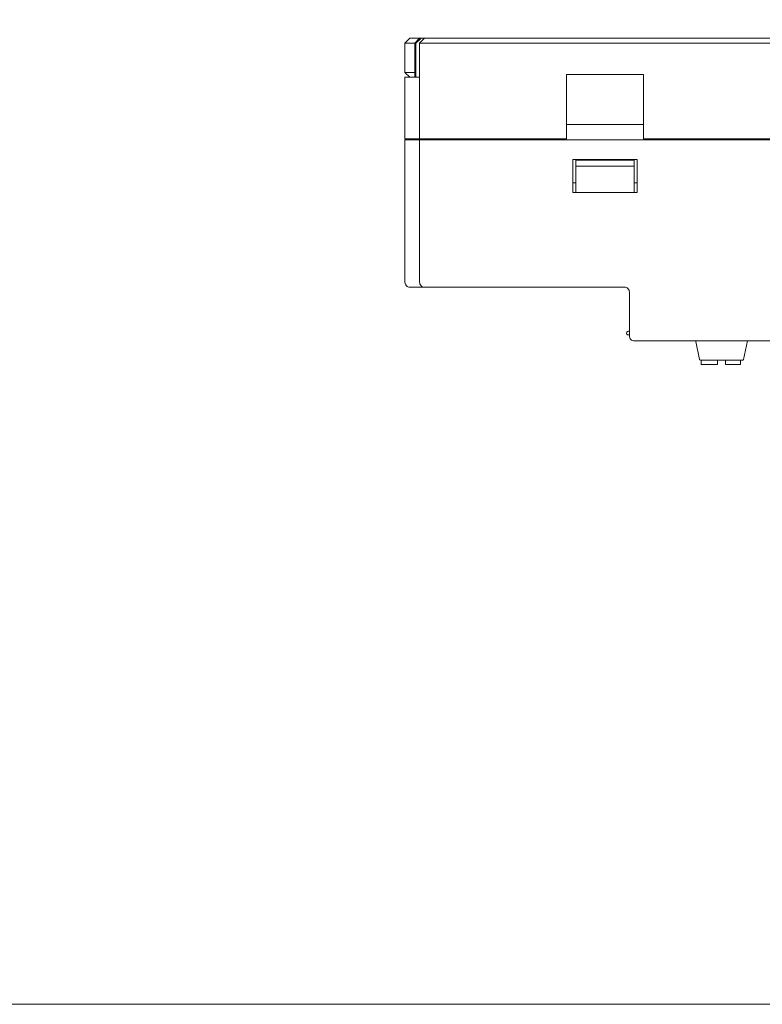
# Model space of a CAD drawing. Header units: millimetres. Extents: x -1114 to 1396, y -630 to 631.
# Tile 415 of 656: x 292 to 368, y -630 to -529. Entities that reach past the tile are written whole.
import ezdxf

# ---------------------------------------------------------------- set-up
doc = ezdxf.new("R2010")
doc.units = ezdxf.units.MM
doc.header["$MEASUREMENT"] = 0

msp = doc.modelspace()

# ---------------------------------------------------------------- linework, layer by layer
at = {"lineweight": 18}
for points, knots in [([(1038.9843, -629.7647), (1038.9843, -629.7647), (-1111.4882, -629.7647), (-1111.4882, -629.7647), (-1111.4882, -629.7647), (-1111.4882, -629.7647), (-1111.4882, 630.7883), (-1111.4882, 630.7883), (-1111.4882, 630.7883), (-1111.4882, 630.7883), (1038.9843, 630.7883), (1038.9843, 630.7883)], [0, 0, 0, 0, 0.33333333, 0.33333333, 0.33333333, 0.33333333, 0.66666667, 0.66666667, 0.66666667, 0.66666667, 1, 1, 1, 1]), ([(332.9869, -530.7924), (332.9388, -530.8326), (332.8912, -530.8733), (332.8439, -530.9144), (332.8439, -530.9144), (332.7967, -530.9555), (332.7498, -530.997), (332.7032, -531.0388), (332.7032, -531.0388), (332.6099, -531.1224), (332.5176, -531.2071), (332.4258, -531.2924)], [0, 0, 0, 0, 0.33333333, 0.33333333, 0.33333333, 0.33333333, 0.66666667, 0.66666667, 0.66666667, 0.66666667, 1, 1, 1, 1]), ([(331.3203, -555.7924), (331.3203, -555.9233), (331.3742, -556.0534), (331.4667, -556.146), (331.4667, -556.146), (331.5593, -556.2386), (331.6894, -556.2924), (331.8203, -556.2924)], [0, 0, 0, 0, 0.5, 0.5, 0.5, 0.5, 1, 1, 1, 1]), ([(332.8203, -555.7924), (332.8203, -555.9251), (332.8729, -556.0522), (332.9667, -556.146), (332.9667, -556.146), (333.0605, -556.2398), (333.1877, -556.2924), (333.3203, -556.2924)], [0, 0, 0, 0, 0.5, 0.5, 0.5, 0.5, 1, 1, 1, 1]), ([(354.3203, -556.7924), (354.3203, -556.6598), (354.2676, -556.5327), (354.1738, -556.4389), (354.1738, -556.4389), (354.0801, -556.3451), (353.9529, -556.2924), (353.8203, -556.2924)], [0, 0, 0, 0, 0.5, 0.5, 0.5, 0.5, 1, 1, 1, 1]), ([(354.3203, -556.7924), (354.3203, -556.6598), (354.2676, -556.5327), (354.1738, -556.4389), (354.1738, -556.4389), (354.0801, -556.3451), (353.9529, -556.2924), (353.8203, -556.2924)], [0, 0, 0, 0, 0.5, 0.5, 0.5, 0.5, 1, 1, 1, 1]), ([(354.2203, -560.7924), (354.1488, -560.7924), (354.0828, -560.8306), (354.0471, -560.8924), (354.0471, -560.8924), (354.0113, -560.9543), (354.0113, -561.0306), (354.0471, -561.0924), (354.0471, -561.0924), (354.0828, -561.1543), (354.1488, -561.1924), (354.2203, -561.1924)], [0, 0, 0, 0, 0.33333333, 0.33333333, 0.33333333, 0.33333333, 0.66666667, 0.66666667, 0.66666667, 0.66666667, 1, 1, 1, 1]), ([(354.3203, -561.2924), (354.3203, -561.4251), (354.3729, -561.5522), (354.4667, -561.646), (354.4667, -561.646), (354.5605, -561.7398), (354.6877, -561.7924), (354.8203, -561.7924)], [0, 0, 0, 0, 0.5, 0.5, 0.5, 0.5, 1, 1, 1, 1])]:
    msp.add_open_spline(points, degree=3, knots=knots, dxfattribs=at)
for points in [[(331.8203, -530.7924), (331.8203, -530.7924), (331.3203, -531.2924), (331.3203, -531.2924)], [(331.3203, -531.2924), (331.3203, -531.2924), (332.3203, -531.2924), (332.3203, -531.2924)], [(331.3203, -534.2924), (331.3203, -534.2924), (331.3203, -531.2924), (331.3203, -531.2924)], [(331.8203, -530.7924), (331.8203, -530.7924), (332.8203, -530.7924), (332.8203, -530.7924)], [(332.8203, -530.7924), (332.8203, -530.7924), (332.3203, -531.2924), (332.3203, -531.2924)], [(332.3203, -534.7924), (332.3203, -534.7924), (332.3203, -531.2924), (332.3203, -531.2924)], [(332.3203, -531.2924), (332.3203, -531.2924), (332.4258, -531.2924), (332.4258, -531.2924)], [(332.4258, -534.7924), (332.4258, -534.7924), (332.4258, -531.2924), (332.4258, -531.2924)], [(332.8203, -531.2924), (332.8203, -531.2924), (333.3203, -530.7924), (333.3203, -530.7924)], [(332.8203, -530.7924), (332.8203, -530.7924), (332.9869, -530.7924), (332.9869, -530.7924)], [(333.3203, -530.7924), (333.3203, -530.7924), (332.8203, -531.2924), (332.8203, -531.2924)], [(332.8203, -541.0978), (332.8203, -541.0978), (332.8203, -531.2924), (332.8203, -531.2924)], [(336.8203, -531.2924), (336.8203, -531.2924), (332.8203, -531.2924), (332.8203, -531.2924)], [(332.9869, -530.7924), (332.9869, -530.7924), (333.3204, -530.7924), (333.3204, -530.7924)], [(333.3203, -530.7924), (333.3203, -530.7924), (336.8203, -530.7924), (336.8203, -530.7924)], [(336.8203, -530.7924), (336.8203, -530.7924), (436.3203, -530.7924), (436.3203, -530.7924)], [(436.3203, -531.2924), (436.3203, -531.2924), (336.8203, -531.2924), (336.8203, -531.2924)], [(331.3203, -534.2924), (331.3203, -534.2924), (332.3203, -534.2924), (332.3203, -534.2924)], [(331.8203, -534.7924), (331.8203, -534.7924), (331.3203, -534.2924), (331.3203, -534.2924)], [(347.8703, -541.0978), (347.8703, -541.0978), (347.8703, -534.4993), (347.8703, -534.4993)], [(355.7703, -534.4993), (355.7703, -534.4993), (347.8703, -534.4993), (347.8703, -534.4993)], [(355.7703, -534.4993), (355.7703, -534.4993), (355.7703, -541.0978), (355.7703, -541.0978)], [(331.3203, -541.0978), (331.3203, -541.0978), (331.3203, -534.7924), (331.3203, -534.7924)], [(331.3203, -534.7924), (331.3203, -534.7924), (331.9882, -534.7924), (331.9882, -534.7924)], [(331.3203, -541.0978), (331.3203, -541.0978), (331.3203, -534.7924), (331.3203, -534.7924)], [(331.9882, -534.7924), (331.9882, -534.7924), (332.1523, -534.7924), (332.1523, -534.7924)], [(332.1523, -534.7924), (332.1523, -534.7924), (332.8203, -534.7924), (332.8203, -534.7924)], [(355.7703, -539.6421), (355.7703, -539.6421), (347.8703, -539.6421), (347.8703, -539.6421)], [(331.3203, -541.0978), (331.3203, -541.0978), (331.9882, -541.0978), (331.9882, -541.0978)], [(331.3203, -555.7924), (331.3203, -555.7924), (331.3203, -541.1978), (331.3203, -541.1978)], [(331.3203, -541.1978), (331.3203, -541.1978), (331.9882, -541.1978), (331.9882, -541.1978)], [(331.3203, -541.1978), (331.3203, -546.0627), (331.3203, -550.9276), (331.3203, -555.7924)], [(331.9882, -541.0978), (331.9882, -541.0978), (332.1523, -541.0978), (332.1523, -541.0978)], [(331.9882, -541.1978), (331.9882, -541.1978), (332.1523, -541.1978), (332.1523, -541.1978)], [(332.1523, -541.0978), (332.1523, -541.0978), (332.8203, -541.0978), (332.8203, -541.0978)], [(332.8203, -541.1978), (332.8203, -541.1978), (332.1523, -541.1978), (332.1523, -541.1978)], [(332.8203, -541.0978), (332.8203, -541.0978), (336.8203, -541.0978), (336.8203, -541.0978)], [(332.8203, -555.7924), (332.8203, -555.7924), (332.8203, -541.1978), (332.8203, -541.1978)], [(332.8203, -541.1978), (332.8203, -541.1978), (336.8203, -541.1978), (336.8203, -541.1978)], [(332.8203, -541.1978), (332.8203, -541.1978), (332.8203, -555.7924), (332.8203, -555.7924)], [(333.1203, -541.0978), (333.1203, -541.0978), (333.1203, -541.1979), (333.1203, -541.1979)], [(334.6203, -541.0978), (334.6203, -541.0978), (334.6203, -541.1979), (334.6203, -541.1979)], [(334.6203, -541.0978), (334.6203, -541.0978), (334.6203, -541.1979), (334.6203, -541.1979)], [(347.8703, -541.0978), (347.8703, -541.0978), (336.8203, -541.0978), (336.8203, -541.0978)], [(436.3203, -541.1978), (436.3203, -541.1978), (336.8203, -541.1978), (336.8203, -541.1978)], [(412.8703, -541.0978), (412.8703, -541.0978), (355.7703, -541.0978), (355.7703, -541.0978)], [(348.5203, -546.5978), (348.5203, -546.5978), (348.5203, -543.1978), (348.5203, -543.1978)], [(348.5203, -543.1978), (348.5203, -543.1978), (355.1203, -543.1978), (355.1203, -543.1978)], [(348.8203, -543.8978), (348.8203, -543.8978), (348.8203, -543.2978), (348.8203, -543.2978)], [(348.8203, -543.2978), (348.8203, -543.2978), (354.8203, -543.2978), (354.8203, -543.2978)], [(354.8203, -543.2978), (354.8203, -543.2978), (354.8203, -543.8978), (354.8203, -543.8978)], [(355.1203, -543.1978), (355.1203, -543.1978), (355.1203, -546.5978), (355.1203, -546.5978)], [(348.8203, -543.8978), (348.8203, -543.8978), (348.8203, -545.9854), (348.8203, -545.9854)], [(354.8203, -543.8978), (354.8203, -543.8978), (348.8203, -543.8978), (348.8203, -543.8978)], [(354.8203, -545.9854), (354.8203, -545.9854), (354.8203, -543.8978), (354.8203, -543.8978)], [(348.5203, -545.5978), (348.5203, -545.5978), (348.8203, -545.5978), (348.8203, -545.5978)], [(354.8203, -545.5978), (354.8203, -545.5978), (355.1204, -545.5978), (355.1204, -545.5978)], [(355.1203, -546.5978), (355.1203, -546.5978), (348.5203, -546.5978), (348.5203, -546.5978)], [(348.8203, -546.5978), (348.8203, -546.5978), (348.8203, -545.9854), (348.8203, -545.9854)], [(354.8203, -545.9854), (354.8203, -545.9854), (354.8203, -546.5978), (354.8203, -546.5978)], [(331.8203, -556.2924), (331.8203, -556.2924), (332.2656, -556.2924), (332.2656, -556.2924)], [(332.2656, -556.2924), (332.2656, -556.2924), (332.4275, -556.2924), (332.4275, -556.2924)], [(332.4297, -556.2924), (332.4297, -556.2924), (332.2656, -556.2924), (332.2656, -556.2924)], [(333.3203, -556.2924), (333.3203, -556.2924), (332.4297, -556.2924), (332.4297, -556.2924)], [(333.3203, -556.2924), (333.3203, -556.2924), (336.8203, -556.2924), (336.8203, -556.2924)], [(353.8203, -556.2924), (353.8203, -556.2924), (336.8203, -556.2924), (336.8203, -556.2924)], [(353.8203, -556.2924), (353.8203, -556.2924), (336.8203, -556.2924), (336.8203, -556.2924)], [(354.3203, -558.7924), (354.3203, -558.7924), (354.3203, -556.7924), (354.3203, -556.7924)], [(354.3203, -558.7924), (354.3203, -558.7924), (354.3203, -556.7924), (354.3203, -556.7924)], [(354.3203, -561.2924), (354.3203, -561.2924), (354.3203, -558.7924), (354.3203, -558.7924)], [(354.3203, -560.7924), (354.3203, -560.7924), (354.2203, -560.7924), (354.2203, -560.7924)], [(354.3203, -561.1924), (354.3203, -561.1924), (354.2203, -561.1924), (354.2203, -561.1924)], [(373.6971, -561.7924), (373.6971, -561.7924), (354.8203, -561.7924), (354.8203, -561.7924)], [(354.8203, -561.7924), (354.8203, -561.7924), (373.6972, -561.7924), (373.6972, -561.7924)], [(361.1244, -561.8515), (361.1198, -561.8281), (361.1069, -561.8072), (361.0882, -561.7924)], [(361.1244, -561.8515), (361.1244, -561.8515), (361.4923, -563.6907), (361.4923, -563.6907)], [(366.0244, -563.6907), (366.0244, -563.6907), (366.4035, -561.7952), (366.4035, -561.7952)], [(366.4286, -561.7924), (366.4098, -561.8072), (366.397, -561.8281), (366.3923, -561.8515)], [(366.4035, -561.7952), (366.4035, -561.7952), (366.4042, -561.7924), (366.4042, -561.7924)], [(361.4923, -563.6907), (361.5016, -563.7374), (361.5427, -563.7711), (361.5904, -563.7711)], [(365.9264, -563.7711), (365.9264, -563.7711), (361.5904, -563.7711), (361.5904, -563.7711)], [(361.6596, -564.2211), (361.6596, -564.2211), (361.6596, -563.771), (361.6596, -563.771)], [(363.3596, -563.7711), (363.3596, -563.7711), (363.3596, -564.2211), (363.3596, -564.2211)], [(364.1596, -564.2211), (364.1596, -564.2211), (364.1596, -563.7711), (364.1596, -563.7711)], [(365.7096, -563.7711), (365.7096, -563.7711), (365.7096, -564.2211), (365.7096, -564.2211)], [(365.9264, -563.7711), (365.9741, -563.7711), (366.0151, -563.7374), (366.0244, -563.6907)], [(363.3596, -564.2211), (363.3596, -564.2211), (361.6596, -564.2211), (361.6596, -564.2211)], [(365.7096, -564.2211), (365.7096, -564.2211), (364.1596, -564.2211), (364.1596, -564.2211)]]:
    msp.add_open_spline(points, degree=3, dxfattribs=at)

doc.saveas('drawing.dxf')
